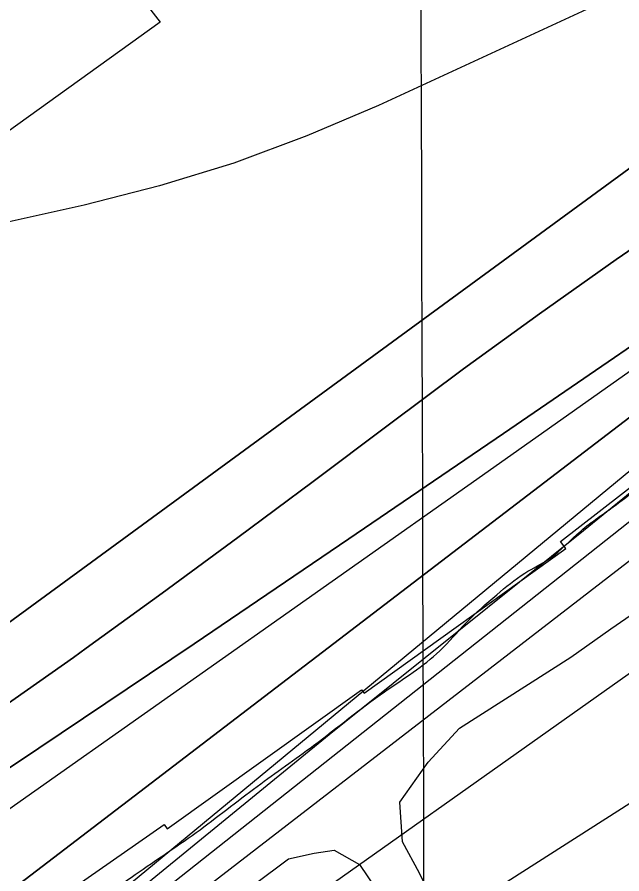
# Model space of a CAD drawing. Extents: x 3392644 to 3430565, y 576657 to 602123.
# Drawn here: x 3401788 to 3402166, y 584050 to 584584 of the extents above; entities that cross this region are included whole.
import ezdxf

# ---------------------------------------------------------------- set-up
doc = ezdxf.new("R2010")
doc.units = 0
for name, color, linetype in [('V-GRID-MAJR', 7, 'Continuous'), ('V-RIVR-EDGE', 7, 'Continuous'), ('V-RRAP-RVMT', 7, 'Continuous'), ('V-SITE-VEGE', 7, 'Continuous'), ('V-TOPO-DPTH', 7, 'Continuous'), ('V-TOPO-MAJR', 7, 'Continuous'), ('V-TOPO-MINR', 7, 'Continuous'), ('V-TOPO-WATR', 7, 'Continuous')]:
    doc.layers.add(name, color=color, linetype=linetype)

msp = doc.modelspace()

# ---------------------------------------------------------------- linework, layer by layer
at = {"layer": 'V-GRID-MAJR'}
msp.add_spline([(3402048.67, 582063.49), (3402028.4, 588122.67), (3402008.12, 594183.79), (3401987.85, 600244.93), (3401987.84, 600246.84)], degree=3, dxfattribs=at)
at = {"layer": 'V-RIVR-EDGE'}
msp.add_spline([(3396775.14, 583083.89), (3396813.13, 583077.25), (3396878.17, 583066.49), (3396944.3, 583054.63), (3397040.4, 583038.31), (3397098.86, 583026.47), (3397143.44, 583017.58), (3397248.67, 583000.14), (3397318.11, 582991.93), (3397366.71, 582985.6), (3397425.56, 582983.99), (3397482.58, 582983.48), (3397505.25, 582983.79), (3397523.16, 582984.11), (3397535.58, 582982.98), (3397547.29, 582984.42), (3397553.5, 582984.4), (3397557.52, 582982.93), (3397564.81, 582974.5), (3397565.15, 582965), (3397563.3, 582955.5), (3397562.9, 582944.17), (3397563.63, 582940.51), (3397567.64, 582939.04), (3397569.83, 582934.65), (3397572, 582924.77), (3397574.55, 582922.94), (3397581.49, 582921.46), (3397584.79, 582923.64), (3397587.72, 582927.29), (3397589.58, 582941.18), (3397592.53, 582951.41), (3397596.2, 582957.61), (3397599.87, 582960.89), (3397604.64, 582968.56), (3397610.49, 582971.83), (3397617.81, 582975.47), (3397652.55, 582980.5), (3397688.01, 582979.68), (3397709.94, 582978.53), (3397734.79, 582976.64), (3397757.82, 582975.85), (3397782.68, 582977.62), (3397809.01, 582980.85), (3397835.7, 582984.44), (3397884.71, 582992.36), (3397923.1, 582994.82), (3397953.43, 582993.65), (3397988.88, 582988.44), (3398023.98, 582990.18), (3398046.29, 582997.44), (3398058.01, 583005.82), (3398070.83, 583016.02), (3398086.2, 583024.03), (3398111.07, 583028.35), (3398172.52, 583041.72), (3398207.99, 583048.58), (3398231.38, 583047.79), (3398261.36, 583049.18), (3398286.96, 583052.41), (3398312.56, 583059.29), (3398337.81, 583067.64), (3398383.51, 583070.45), (3398451.14, 583073.57), (3398464.66, 583070.98), (3398479.26, 583062.17), (3398495.66, 583042.02), (3398503.3, 583028.11), (3398512.79, 583021.51), (3398522.66, 583021.48), (3398535.48, 583032.42), (3398552.68, 583038.96), (3398566.94, 583038.56), (3398581.91, 583033.4), (3398603.84, 583032.25), (3398616.27, 583032.22), (3398624.31, 583030.01), (3398639.66, 583030.33), (3398675.85, 583031.71), (3398691.94, 583032.03), (3398705.09, 583030.9), (3398713.5, 583031.98), (3398731.78, 583032.67), (3398752.25, 583032.98), (3398769.08, 583035.5), (3398785.16, 583035.09), (3398791, 583033.62), (3398807.07, 583027), (3398820.95, 583021.84), (3398831.53, 583014.51), (3398866.59, 582999.07), (3398896.89, 582982.54), (3398913.68, 582974.09), (3398926.48, 582974.79), (3398937.8, 582972.94), (3398949.86, 582968.89), (3398961.91, 582965.2), (3398977.27, 582966.63), (3398994.46, 582970.97), (3399010.92, 582975.68), (3399021.17, 582979.68), (3399028.86, 582985.87), (3399040.95, 582996.08), (3399048.27, 583000.08), (3399061.07, 583002.24), (3399090.69, 583006.19), (3399115.92, 583011.24), (3399122.14, 583011.23), (3399129.44, 583009.38), (3399136.01, 583003.15), (3399140.38, 582998.39), (3399145.13, 582998.38), (3399161.95, 582999.43), (3399171.46, 583000.14), (3399183.52, 582999.75), (3399192.29, 582999.72), (3399200.71, 583002.63), (3399201.81, 583006.65), (3399202.19, 583011.4), (3399199.65, 583018.35), (3399194.91, 583023.84), (3399194.56, 583028.6), (3399194.57, 583034.81), (3399197.88, 583043.21), (3399198.26, 583048.69), (3399196.47, 583062.22), (3399193.94, 583072.83), (3399193.58, 583076.12), (3399195.42, 583080.5), (3399198.35, 583083.05), (3399203.11, 583085.6), (3399213.35, 583087.04), (3399220.29, 583086.29), (3399226.85, 583079.69), (3399239.25, 583065.77), (3399254.93, 583052.94), (3399266.62, 583046.7), (3399276.12, 583046.67), (3399289.66, 583051.03), (3399302.47, 583058.67), (3399319.32, 583073.62), (3399325.92, 583081.28), (3399329.58, 583083.83), (3399336.89, 583081.61), (3399352.22, 583075), (3399367.93, 583071.3), (3399390.22, 583066.13), (3399402.65, 583065.73), (3399440.31, 583069.3), (3399461.52, 583073.63), (3399519.3, 583081.16), (3399573.06, 583094.92), (3399604.89, 583102.52), (3399633.41, 583107.57), (3399653.88, 583106.42), (3399671.07, 583108.57), (3399695.94, 583113.63), (3399715.33, 583122.35), (3399740.23, 583137.28), (3399751.59, 583151.14), (3399762.22, 583164.27), (3399774.68, 583175.94), (3399784.2, 583182.5), (3399792.63, 583189.06), (3399795.57, 583195.99), (3399799.59, 583197.45), (3399802.52, 583197.44), (3399809.45, 583193.77), (3399814.94, 583193.75), (3399821.88, 583194.1), (3399845.3, 583201.72), (3399905.65, 583216.56), (3399931.26, 583225.27), (3399967.47, 583235.05), (3399992.35, 583244.13), (3400000.42, 583253.24), (3400007.74, 583257.61), (3400018.35, 583260.51), (3400031.88, 583262.31), (3400047.97, 583265.19), (3400055.29, 583270.65), (3400066.64, 583276.11), (3400079.44, 583279), (3400083.83, 583280.45), (3400095.54, 583285.18), (3400101.39, 583285.53), (3400125.89, 583289.85), (3400153.69, 583298.56), (3400192.84, 583311.99), (3400239.67, 583327.59), (3400291.98, 583342.08), (3400327.1, 583352.23), (3400354.52, 583356.18), (3400375.01, 583360.89), (3400387.44, 583364.88), (3400390, 583364.14), (3400389.25, 583357.93), (3400389.25, 583356.1), (3400393.62, 583348.41), (3400397.25, 583337.8), (3400401.98, 583328.65), (3400413.64, 583316.56), (3400424.96, 583308.85), (3400439.21, 583307.36), (3400460.42, 583310.59), (3400467.01, 583315.33), (3400473.24, 583320.43), (3400475.46, 583330.66), (3400471.53, 583368.32), (3400471.56, 583380.39), (3400472.3, 583385.5), (3400478.16, 583390.24), (3400480.38, 583399.01), (3400481.48, 583402.66), (3400485.15, 583405.94), (3400498.32, 583410.66), (3400503.81, 583414.67), (3400508.21, 583419.41), (3400517, 583425.6), (3400522.86, 583431.8), (3400535.67, 583435.79), (3400564.57, 583444.13), (3400601.51, 583453.54), (3400634.06, 583462.23), (3400664.06, 583471.66), (3400688.58, 583481.84), (3400707.98, 583491.29), (3400725.92, 583502.58), (3400759.21, 583514.93), (3400794.34, 583529.1), (3400829.1, 583542.54), (3400868.99, 583559.25), (3400880.69, 583563.25), (3400906.68, 583575.61), (3400920.95, 583582.89), (3400934.49, 583585.78), (3400950.95, 583590.12), (3400981.32, 583603.21), (3401005.11, 583615.94), (3401022.67, 583620.65), (3401047.18, 583628.63), (3401067.67, 583634.8), (3401097.3, 583646.06), (3401115.59, 583651.49), (3401142.3, 583657.64), (3401149.62, 583661.64), (3401161.69, 583667.1), (3401193.53, 583681.64), (3401226.83, 583695.82), (3401250.24, 583702.34), (3401263.42, 583711.08), (3401269.29, 583717.28), (3401275.87, 583719.82), (3401291.97, 583724.17), (3401309.52, 583727.41), (3401322.7, 583735.79), (3401344.66, 583746.34), (3401352.71, 583749.97), (3401362.22, 583751.78), (3401379.42, 583760.51), (3401398.82, 583769.6), (3401425.17, 583782.33), (3401447.87, 583793.97), (3401460.31, 583801.61), (3401469.83, 583807.8), (3401481.17, 583811.8), (3401489.22, 583812.87), (3401505.33, 583824.9), (3401519.25, 583833.64), (3401536.81, 583842.73), (3401545.23, 583847.46), (3401556.22, 583853.65), (3401577.08, 583864.93), (3401601.24, 583877.3), (3401634.54, 583893.67), (3401648.83, 583904.6), (3401672.26, 583919.89), (3401702.65, 583940.65), (3401720.23, 583955.23), (3401724.63, 583960.7), (3401725.38, 583965.45), (3401725.76, 583971.67), (3401726.13, 583973.49), (3401728.69, 583974.22), (3401733.05, 583964.7), (3401734.88, 583964.7), (3401742.2, 583967.24), (3401756.11, 583975.61), (3401775.15, 583990.92), (3401800.41, 584006.21), (3401823.48, 584021.51), (3401859.37, 584047.37), (3401900.01, 584075.42), (3401938.1, 584104.2), (3401973.26, 584129.7), (3402017.57, 584163.23), (3402052, 584188.73), (3402068.49, 584206.23), (3402087.54, 584223.73), (3402105.12, 584237.21), (3402120.5, 584246.32), (3402139.91, 584263.45), (3402161.52, 584279.48), (3402205.11, 584317.02), (3402240.28, 584346.55), (3402249.43, 584352.74), (3402267, 584360.37), (3402279.09, 584369.84), (3402289.35, 584382.25), (3402295.58, 584388.45), (3402316.09, 584405.58), (3402366.26, 584439.08), (3402387.87, 584455.85), (3402402.52, 584467.87), (3402414.96, 584474.42), (3402428.14, 584479.87), (3402444.61, 584490.43), (3402463.66, 584506.1), (3402475.38, 584515.58), (3402490.4, 584526.87), (3402538.38, 584566.6), (3402565.85, 584589.93), (3402576.85, 584603.79), (3402584.19, 584615.47), (3402588.96, 584620.94), (3402605.08, 584634.06), (3402621.92, 584644.99), (3402632.54, 584652.64), (3402636.57, 584654.82), (3402639.12, 584654.08), (3402643.14, 584651.51), (3402646.06, 584651.87), (3402650.46, 584654.42), (3402655.21, 584657.33), (3402657.78, 584660.98), (3402658.15, 584663.54), (3402657.43, 584667.2), (3402657.8, 584669.75), (3402663.3, 584675.59), (3402665.15, 584682.17), (3402672.1, 584687.27), (3402682.35, 584693.45), (3402693.7, 584699.64), (3402701.76, 584708.03), (3402707.63, 584713.86), (3402719.35, 584722.61), (3402736.94, 584743.03), (3402754.54, 584764.19), (3402758.95, 584773.32), (3402762.27, 584784.64), (3402760.83, 584794.15), (3402761.57, 584796.34), (3402774.39, 584808.37), (3402790.16, 584827.71), (3402794.57, 584836.11), (3402801.88, 584838.65), (3402805.55, 584843.03), (3402807.76, 584848.87), (3402817.65, 584858.35), (3402830.1, 584866.36), (3402842.19, 584879.12), (3402850.26, 584889.7), (3402856.14, 584902.48), (3402862.74, 584909.05), (3402867.86, 584912.69), (3402878.85, 584918.88), (3402888.37, 584926.53), (3402904.49, 584941.48), (3402914.38, 584948.4), (3402928.29, 584956.41), (3402934.88, 584962.97), (3402937.82, 584966.62), (3402938.2, 584971.74), (3402937.49, 584981.24), (3402937.5, 584985.26), (3402953.25, 584998.38), (3402977.78, 585014.77), (3402996.08, 585025.33), (3403016.58, 585033.32), (3403039.62, 585040.21), (3403050.24, 585047.49), (3403059.76, 585052.22), (3403070.36, 585053.66), (3403078.04, 585055.1), (3403086.82, 585058.73), (3403115, 585071.46), (3403146.48, 585086.37), (3403132.2, 585079.82), (3403142.45, 585086.01), (3403170.26, 585097.64), (3403184.91, 585105.28), (3403217.1, 585117.27), (3403261, 585129.59), (3403315.49, 585137.86), (3403347.67, 585142.9), (3403378.02, 585148.3), (3403417.15, 585155.52), (3403455.19, 585164.93), (3403485.93, 585175.09), (3403512.28, 585188.55), (3403532.06, 585206.05), (3403547.09, 585222.46), (3403548.93, 585227.21), (3403552.23, 585230.49), (3403560.64, 585231.56), (3403567.21, 585229.72), (3403575.99, 585229.7), (3403592.09, 585238.43), (3403619.92, 585256.64), (3403671.55, 585292.34), (3403695.34, 585305.8), (3403703.02, 585307.98), (3403726.45, 585322.18), (3403748.06, 585336.38), (3403779.55, 585358.6), (3403809.21, 585377.53), (3403822.77, 585393.59), (3403849.18, 585429.71), (3403874.86, 585465.83), (3403895.4, 585495.03), (3403900.9, 585503.42), (3403902.73, 585503.78), (3403907.12, 585503.77), (3403912.25, 585507.42), (3403928.75, 585531.5), (3403948.93, 585557.77), (3403964.7, 585578.57), (3403972.02, 585584.76), (3403979.71, 585590.23), (3403995.48, 585610.29), (3404005.01, 585622.7), (3404016.37, 585633.64), (3404029.56, 585643.47), (3404037.99, 585651.5), (3404055.97, 585682.52), (3404090.08, 585725.57), (3404116.13, 585765.72), (3404146.2, 585804.39), (3404172.94, 585828.45), (3404201.19, 585866.4), (3404218.43, 585893.04), (3404241.93, 585935.75), (3404254.07, 585966.43), (3404273.19, 586011.35), (3404295.99, 586065.39), (3404324.69, 586140.26), (3404338.69, 586187.01), (3404345.72, 586217.7), (3404351.25, 586238.52), (3404360.45, 586263.72), (3404367.44, 586279.43), (3404369.3, 586292.95), (3404362.76, 586312.34), (3404363.17, 586329.88), (3404363.57, 586342.67), (3404369.08, 586353.63), (3404375.35, 586376.28), (3404377.98, 586402.59), (3404387.58, 586442.78), (3404404.86, 586483.67), (3404421.07, 586535.91), (3404432.49, 586570.61), (3404448.69, 586615.89), (3404459.02, 586653.89), (3404467.16, 586695.17), (3404471.26, 586726.6), (3404473.16, 586754.74), (3404478.79, 586815.41), (3404482.55, 586855.98), (3404480.77, 586876.82), (3404477.15, 586890.35), (3404476.43, 586897.3), (3404479.38, 586906.06), (3404487.09, 586917.74), (3404493.7, 586931.25), (3404496.67, 586951.72), (3404498.57, 586978.76), (3404518.44, 587033.91), (3404529.49, 587065.32), (3404542.74, 587101.11), (3404549.38, 587126.32), (3404556.41, 587159.57), (3404562.7, 587192.45), (3404572.3, 587229.71), (3404578.96, 587262.96), (3404583.78, 587291.46), (3404584.2, 587312.66), (3404584.33, 587365.67), (3404586.26, 587407.7), (3404589.73, 587479.7), (3404590.91, 587511.5), (3404590.2, 587522.47), (3404583.68, 587546.61), (3404570.63, 587590.51), (3404552.86, 587645.02), (3404544.13, 587665.51), (3404532.49, 587688.57), (3404524.85, 587703.21), (3404520.49, 587711.27), (3404519.77, 587718.21), (3404519.8, 587729.91), (3404518.73, 587740.88), (3404513.99, 587745.64), (3404512.17, 587750.04), (3404510.02, 587765.76)], degree=3, dxfattribs=at)
at = {"layer": 'V-RRAP-RVMT'}
for points in [[(3402420.25, 585080.59), (3402358.52, 585160.23), (3402243.29, 585071.3), (3402238.89, 585077.04), (3402115.77, 584982.11), (3402133.96, 584958.48), (3402018.22, 584867), (3402025.67, 584857.69), (3401911.62, 584769.83), (3401949.89, 584720.35), (3401837.19, 584632.82), (3401877.66, 584580.99), (3401763.31, 584499.04)], [(3401758.15, 583995.51), (3401880.03, 584080.45), (3401881.98, 584077.71), (3402003.25, 584164.45), (3402004.75, 584162.33), (3402130.57, 584252.54), (3402127.4, 584256.99), (3402239.69, 584344.15), (3402242.04, 584341.11), (3402364.6, 584435.54), (3402364.45, 584435.73), (3402476.95, 584524.75), (3402475.53, 584526.49), (3402489.67, 584537.4)]]:
    msp.add_lwpolyline(points, dxfattribs=at)
at = {"layer": 'V-SITE-VEGE'}
for points in [[(3402048.17, 584032.15), (3402039.32, 584049.94), (3402028.71, 584069.53), (3402026.99, 584094.42), (3402044.81, 584119.26), (3402064.41, 584140.55), (3402133.81, 584184.83), (3402158.72, 584202.55), (3402210.33, 584237.99)], [(3401936.25, 584043.07), (3401957.61, 584059.02), (3401973.61, 584062.54), (3401986.05, 584064.29), (3402002.02, 584055.36), (3402012.64, 584039.34)]]:
    msp.add_lwpolyline(points, dxfattribs=at)
at = {"layer": 'V-TOPO-DPTH'}
for points in [[(3404366.79, 586726.64), (3404126.48, 586002.1), (3404117.55, 585979.13), (3404107.16, 585956.94), (3403294.68, 585197.12), (3403289.47, 585193.58), (3403281.51, 585188.05), (3403273.64, 585182.41), (3403265.88, 585176.62), (3403258.2, 585170.71), (3403112.73, 585056.41), (3403032.24, 584993.44), (3402951.57, 584930.72), (3402870.62, 584868.34), (3402789.5, 584806.2), (3402412.76, 584518.94), (3402403.94, 584512.27), (3402395.08, 584505.65), (3402386.16, 584499.11), (3402377.21, 584492.61), (3401565.16, 583871.86)], [(3401565.16, 583871.86), (3402377.21, 584492.61), (3402386.16, 584499.11), (3402395.08, 584505.65), (3402403.94, 584512.27), (3402412.76, 584518.94), (3402789.5, 584806.2), (3402870.62, 584868.34), (3402951.57, 584930.72), (3403032.24, 584993.44), (3403112.73, 585056.41), (3403258.2, 585170.71), (3403265.88, 585176.62), (3403273.64, 585182.41), (3403281.51, 585188.05), (3403289.47, 585193.58), (3403294.68, 585197.12), (3404107.16, 585956.94), (3404117.55, 585979.13), (3404126.48, 586002.1), (3404366.79, 586726.64)], [(3401580.82, 584058.32), (3402331.27, 584607.74), (3402372.3, 584635.13), (3402413.37, 584662.44), (3402867.73, 584963.62), (3402928.51, 585005.04), (3402988.55, 585047.49), (3403047.48, 585091.47), (3403105.67, 585136.47), (3403212.12, 585221.01), (3403216.51, 585224.53), (3403220.88, 585228.07), (3403225.21, 585231.65), (3403229.53, 585235.26), (3403988.88, 585972.84), (3403998.75, 585988.72), (3404007.72, 586005.04), (3404015.32, 586022.04), (3404022.02, 586039.5), (3404189.26, 586535.13)], [(3401580.82, 584058.32), (3402331.27, 584607.74), (3402372.3, 584635.13), (3402413.37, 584662.44), (3402867.73, 584963.62), (3402928.51, 585005.04), (3402988.55, 585047.49), (3403047.48, 585091.47), (3403105.67, 585136.47), (3403212.12, 585221.01), (3403216.51, 585224.53), (3403220.88, 585228.07), (3403225.21, 585231.65), (3403229.53, 585235.26), (3403988.88, 585972.84), (3403998.75, 585988.72), (3404007.72, 586005.04), (3404015.32, 586022.04), (3404022.02, 586039.5), (3404189.26, 586535.13)], [(3401704.8, 584063.29), (3401801.84, 584128.12), (3401898.71, 584193.2), (3401995.32, 584258.65), (3402091.77, 584324.36), (3402383.35, 584523.85), (3402383.6, 584524.03), (3402383.73, 584524.12), (3402383.85, 584524.21), (3402389.96, 584528.76), (3402393.14, 584531.13), (3402396.3, 584533.52), (3402399.45, 584535.93), (3402402.58, 584538.35), (3403217.47, 585171.83), (3403235.56, 585185.77), (3403253.74, 585199.59), (3403272.04, 585213.25), (3403290.43, 585226.8), (3404076.54, 585961.79), (3404081.13, 585969.46), (3404084.93, 585977.55), (3404088.2, 585985.92), (3404139.67, 586140.19)], [(3404139.67, 586140.19), (3404088.2, 585985.92), (3404084.93, 585977.55), (3404081.13, 585969.46), (3404076.54, 585961.79), (3403290.43, 585226.8), (3403272.04, 585213.25), (3403253.74, 585199.59), (3403235.56, 585185.77), (3403217.47, 585171.83), (3402402.58, 584538.35), (3402399.45, 584535.93), (3402396.3, 584533.52), (3402393.14, 584531.13), (3402389.96, 584528.76), (3402383.85, 584524.21), (3402383.73, 584524.12), (3402383.6, 584524.03), (3402383.35, 584523.85), (3402091.77, 584324.36), (3401995.32, 584258.65), (3401898.71, 584193.2), (3401801.84, 584128.12), (3401704.8, 584063.29)], [(3404240.62, 586095.85), (3404194.3, 585959.74), (3404182.31, 585930.82), (3404170.33, 585905.3), (3404156.67, 585891.72), (3404028.69, 585783.05), (3403554.24, 585351.71), (3403349.49, 585185.34), (3403317.08, 585163.28), (3403294.92, 585151.41), (3403204.49, 585078.42), (3403032.19, 584951.13), (3402890.59, 584847.61), (3402436.78, 584499.65), (3402414.61, 584484.38), (3402394.14, 584469.11), (3402141.61, 584263.69), (3401982.93, 584136.37), (3401639.12, 583855.4)], [(3404240.62, 586095.85), (3404194.3, 585959.74), (3404182.31, 585930.82), (3404170.33, 585905.3), (3404156.67, 585891.72), (3404028.69, 585783.05), (3403554.24, 585351.71), (3403349.49, 585185.34), (3403317.08, 585163.28), (3403294.92, 585151.41), (3403204.49, 585078.42), (3403032.19, 584951.13), (3402890.59, 584847.61), (3402436.78, 584499.65), (3402414.61, 584484.38), (3402394.14, 584469.11), (3402141.61, 584263.69), (3401982.93, 584136.37), (3401639.12, 583855.4)], [(3401771.45, 584148.17), (3401823.44, 584184.61), (3401831.45, 584190.38), (3401878.86, 584224.77), (3401926.1, 584259.39), (3401973.07, 584294.37), (3402019.88, 584329.58), (3402066.83, 584364.58), (3402114.14, 584399.07), (3402162.01, 584432.79), (3402210.24, 584466), (3402315.18, 584537.02), (3402336.35, 584551.39), (3402357.49, 584565.79), (3402378.59, 584580.26), (3402399.66, 584594.77), (3402547.66, 584696.96), (3402642.13, 584763.39), (3402735.83, 584830.89), (3402828.35, 584899.97), (3402920.09, 584970.12)], [(3402920.09, 584970.12), (3402828.35, 584899.97), (3402735.83, 584830.89), (3402642.13, 584763.39), (3402547.66, 584696.96), (3402399.66, 584594.77), (3402378.59, 584580.26), (3402357.49, 584565.79), (3402336.35, 584551.39), (3402315.18, 584537.02), (3402210.24, 584466), (3402162.01, 584432.79), (3402114.14, 584399.07), (3402066.83, 584364.58), (3402019.88, 584329.58), (3401973.07, 584294.37), (3401926.1, 584259.39), (3401878.86, 584224.77), (3401831.45, 584190.38), (3401823.44, 584184.61), (3401771.45, 584148.17)], [(3401593.91, 583800.4), (3402384.13, 584410.01), (3402389.45, 584414.42), (3402394.94, 584418.65), (3402400.46, 584422.84), (3402406.01, 584426.99), (3402411.59, 584431.1), (3402416.33, 584434.56), (3402424.28, 584440.39), (3402432.23, 584446.24), (3402440.15, 584452.11), (3402448.07, 584458), (3402478.33, 584480.57), (3402501.48, 584497.59), (3402524.79, 584514.39), (3402896.92, 584765.42), (3402971.73, 584815.06)]]:
    msp.add_lwpolyline(points, dxfattribs=at)
at = {"layer": 'V-TOPO-MAJR'}
msp.add_lwpolyline([(3403083.64, 585146.37), (3402704.88, 584902.07), (3402638.28, 584859.89), (3402571.23, 584818.45), (3402503.51, 584778.12), (3402435.34, 584738.53), (3402332.57, 584679.97), (3402315.33, 584670.43), (3402297.94, 584661.2), (3402280.32, 584652.4), (3402262.54, 584643.91), (3402013.84, 584528.94), (3401969.07, 584509.97), (3401923.62, 584492.96), (3401877.18, 584478.91), (3401830.08, 584466.83), (3401781.41, 584456.01)], dxfattribs=at)
at = {"layer": 'V-TOPO-MINR'}
for points in [[(3401565.16, 583871.86), (3402377.21, 584492.61), (3402386.16, 584499.11), (3402395.08, 584505.65), (3402403.94, 584512.27), (3402412.76, 584518.94), (3402789.5, 584806.2), (3402870.62, 584868.34), (3402951.57, 584930.72), (3403032.24, 584993.44), (3403112.73, 585056.41), (3403258.2, 585170.71), (3403265.88, 585176.62), (3403273.64, 585182.41), (3403281.51, 585188.05), (3403289.47, 585193.58), (3403294.68, 585197.12), (3404107.16, 585956.94), (3404117.55, 585979.13), (3404126.48, 586002.1), (3404366.79, 586726.64)], [(3404189.26, 586535.13), (3404022.02, 586039.5), (3404015.32, 586022.04), (3404007.72, 586005.04), (3403998.75, 585988.72), (3403988.88, 585972.84), (3403229.53, 585235.26), (3403225.21, 585231.65), (3403220.88, 585228.07), (3403216.51, 585224.53), (3403212.12, 585221.01), (3403105.67, 585136.47), (3403047.48, 585091.47), (3402988.55, 585047.49), (3402928.51, 585005.04), (3402867.73, 584963.62), (3402413.37, 584662.44), (3402372.3, 584635.13), (3402331.27, 584607.74), (3401580.82, 584058.32)], [(3401783.11, 584089.87), (3402085.68, 584303.26), (3402186.47, 584374.47), (3402380.96, 584511.97), (3402384.48, 584514.48), (3402387.99, 584517.01), (3402391.47, 584519.56), (3402394.95, 584522.14), (3402540.61, 584631.17), (3402616.72, 584688.52), (3402692.58, 584746.18), (3402768.08, 584804.32), (3402843.34, 584862.78), (3403237.86, 585171.24), (3403250.75, 585181.16), (3403263.72, 585190.96), (3403276.84, 585200.57), (3403290.05, 585210.05), (3404085.57, 585948.84), (3404094.15, 585963.2), (3404101.25, 585978.34), (3404107.36, 585994.01), (3404215.72, 586319.79)], [(3401582.74, 583804.59), (3402259.12, 584339.65), (3402356.94, 584413.7), (3402369.94, 584423.2), (3402396.23, 584442.48), (3402422.46, 584461.83), (3402448.62, 584481.28), (3402474.73, 584500.81), (3402904.92, 584812.45), (3403339.22, 585108.61), (3403344.92, 585112.23), (3403350.76, 585115.59), (3403356.81, 585118.55), (3403362.99, 585121.26), (3404166.42, 585889.03), (3404176.59, 585903.63), (3404185.69, 585918.79), (3404193.18, 585934.81), (3404199.6, 585951.4), (3404309.22, 586284.52)], [(3401592.62, 583724.91), (3402562.99, 584344.3), (3402720.57, 584485.76), (3402821.79, 584574.61), (3402924.28, 584661.94), (3403028.67, 584746.99), (3403134.32, 584830.51), (3403400.26, 585036.02), (3403411.59, 585044.86), (3403422.86, 585053.77), (3403434.04, 585062.79), (3403445.16, 585071.88), (3404277.72, 585890.93), (3404283.36, 585904.99), (3404388.52, 586218.53)], [(3401704.8, 584063.29), (3401801.84, 584128.12), (3401898.71, 584193.2), (3401995.32, 584258.65), (3402091.77, 584324.36), (3402383.35, 584523.85), (3402383.6, 584524.03), (3402383.73, 584524.12), (3402383.85, 584524.21), (3402389.96, 584528.76), (3402393.14, 584531.13), (3402396.3, 584533.52), (3402399.45, 584535.93), (3402402.58, 584538.35), (3403217.47, 585171.83), (3403235.56, 585185.77), (3403253.74, 585199.59), (3403272.04, 585213.25), (3403290.43, 585226.8), (3404076.54, 585961.79), (3404081.13, 585969.46), (3404084.93, 585977.55), (3404088.2, 585985.92), (3404139.67, 586140.19)], [(3401626.11, 583789.43), (3402469.67, 584386.74), (3402484.8, 584399.02), (3402500.3, 584410.88), (3402669.02, 584534.16), (3402869.28, 584680.5), (3402969.4, 584753.69), (3403069.52, 584826.88), (3403361.2, 585040.11), (3403382.02, 585055.6), (3403402.67, 585071.32), (3403423.06, 585087.38), (3404257.4, 585883.96), (3404260.39, 585890.06), (3404262.93, 585896.41), (3404305.71, 586024.36), (3404328.44, 586095.13)], [(3401647.28, 583868.93), (3402388.17, 584480.96), (3402403.41, 584492.29), (3402418.56, 584503.76), (3402433.64, 584515.32), (3403135.04, 585057.8)], [(3401771.45, 584148.17), (3401823.44, 584184.61), (3401831.45, 584190.38), (3401878.86, 584224.77), (3401926.1, 584259.39), (3401973.07, 584294.37), (3402019.88, 584329.58), (3402066.83, 584364.58), (3402114.14, 584399.07), (3402162.01, 584432.79), (3402210.24, 584466), (3402315.18, 584537.02), (3402336.35, 584551.39), (3402357.49, 584565.79), (3402378.59, 584580.26), (3402399.66, 584594.77), (3402547.66, 584696.96), (3402642.13, 584763.39), (3402735.83, 584830.89), (3402828.35, 584899.97), (3402920.09, 584970.12)], [(3401593.91, 583800.4), (3402384.13, 584410.01), (3402389.45, 584414.42), (3402394.94, 584418.65), (3402400.46, 584422.84), (3402406.01, 584426.99), (3402411.59, 584431.1), (3402416.33, 584434.56), (3402424.28, 584440.39), (3402432.23, 584446.24), (3402440.15, 584452.11), (3402448.07, 584458), (3402478.33, 584480.57), (3402501.48, 584497.59), (3402524.79, 584514.39), (3402896.92, 584765.42), (3402971.73, 584815.06)]]:
    msp.add_lwpolyline(points, dxfattribs=at)
at = {"layer": 'V-TOPO-WATR'}
msp.add_lwpolyline([(3404240.62, 586095.85), (3404194.3, 585959.74), (3404182.31, 585930.82), (3404170.33, 585905.3), (3404156.67, 585891.72), (3404028.69, 585783.05), (3403554.24, 585351.71), (3403349.49, 585185.34), (3403317.08, 585163.28), (3403294.92, 585151.41), (3403204.49, 585078.42), (3403032.19, 584951.13), (3402890.59, 584847.61), (3402436.78, 584499.65), (3402414.61, 584484.38), (3402394.14, 584469.11), (3402141.61, 584263.69), (3401982.93, 584136.37), (3401639.12, 583855.4)], dxfattribs=at)

doc.saveas('drawing.dxf')
